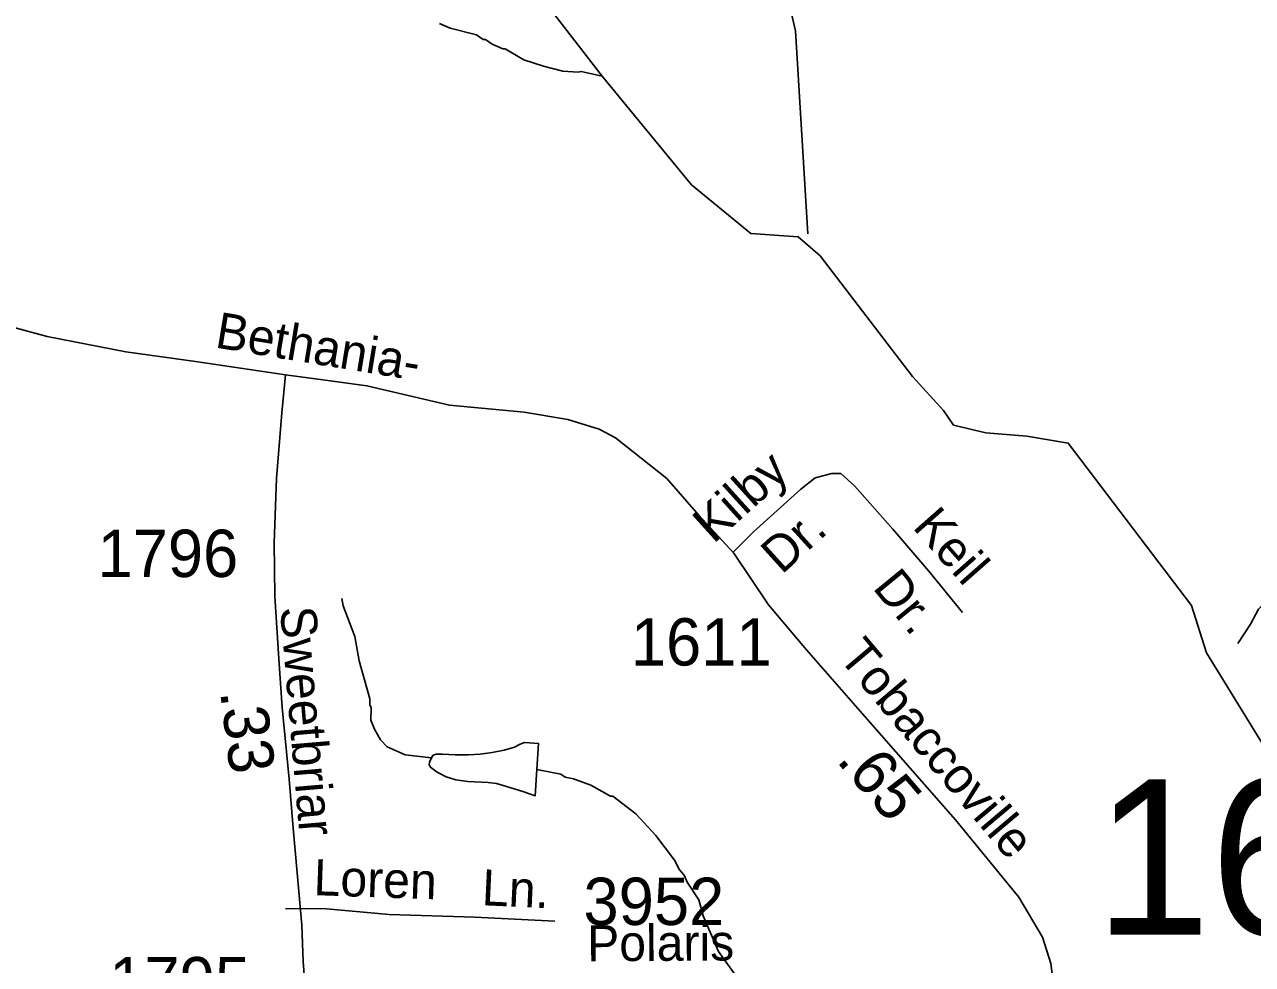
# Model space of a CAD drawing. Extents: x 1547597 to 1699558, y 810033 to 920809.
# Drawn here: x 1603201 to 1606444, y 891918 to 894400 of the extents above; entities that cross this region are included whole.
import ezdxf

# ---------------------------------------------------------------- set-up
doc = ezdxf.new("R2010")
doc.units = 0
for name, color, linetype in [('Exist Hydrographic Creek Single Shore', 7, 'Continuous'), ('Exist Hydrographic Misc Water Feature', 7, 'Continuous'), ('Exist Road Non-System Type 51', 7, 'Continuous'), ('Exist Road Non-System Type 51 Label', 7, 'Continuous'), ('Exist Road Secondary Mileage Hundredths English Label', 7, 'Continuous'), ('Exist Road Secondary Structure Standard Bridge Number Label', 7, 'Continuous'), ('Exist Road Secondary Type 51 Attributed', 7, 'Continuous'), ('Exist Road Secondary Type 51 Label', 7, 'Continuous'), ('Exist Road Secondary Type 51 Number Label', 7, 'Continuous')]:
    doc.layers.add(name, color=color, linetype=linetype)

msp = doc.modelspace()

# ---------------------------------------------------------------- linework, layer by layer
at = {"layer": 'Exist Hydrographic Creek Single Shore'}
for points in [[(1605244.7, 893839.5), (1605119.7, 893848.6), (1604962.6, 893976.5), (1604726.9, 894263.2), (1604298.7, 894817.4), (1604128.7, 895178.6), (1604104.7, 895264.4), (1604115.7, 895454.6), (1604184.7, 895646.9), (1604247.6, 895954.2), (1604234.7, 896269.6), (1604070.2, 896774.5), (1604042.1, 896874.1), (1604039.5, 896935.5), (1603945.1, 897190.9), (1603955.3, 897642), (1603723.6, 897944.4), (1603725.5, 898352.7), (1603440.6, 898672.3)], [(1605270.2, 893847.4), (1605237.3, 894382.9), (1605198.4, 894550), (1605173.2, 894672.5), (1605388.6, 895167.1), (1605452.7, 895361.5), (1605452.7, 895835.7), (1605448.8, 896082.5), (1605472.1, 896296.3), (1605621.7, 896533.6), (1605798.6, 896667.8), (1605897.2, 896813.3), (1606727.7, 896937.9), (1607429.7, 896978.4), (1607745.7, 897005.9)], [(1606477.4, 892489.8), (1606322.7, 892740.9), (1606282.7, 892866.5), (1605957.6, 893294.7), (1605848.1, 893313.3), (1605740.1, 893321.9), (1605654.7, 893342), (1605628.1, 893380.7), (1605546.1, 893471), (1605302.7, 893789.1), (1605244.7, 893839.5)]]:
    msp.add_lwpolyline(points, dxfattribs=at)
at = {"layer": 'Exist Hydrographic Misc Water Feature'}
for points in [[(1604297.4, 894402.4), (1604325.1, 894389.9), (1604394.9, 894372.8), (1604412.7, 894360.5), (1604418.6, 894360.4), (1604436.5, 894348.1), (1604464.3, 894335.6), (1604470.2, 894335.5), (1604519.7, 894306.7), (1604571.4, 894289.9), (1604623.2, 894276.9), (1604663.2, 894274.3), (1604671.2, 894276.1), (1604726.9, 894263.2)], [(1606771.4, 893314.2), (1606681.9, 893258.3), (1606665.7, 893244.6), (1606604.4, 893157.7), (1606583.6, 893110), (1606565.1, 893078.3), (1606550.3, 893022.5), (1606531.5, 892974.9), (1606519.1, 892951.1), (1606490.5, 892911.6), (1606467.7, 892863.9), (1606459.6, 892856.1), (1606439, 892816.5), (1606405.8, 892765.4)], [(1604039.2, 892884.9), (1604042.9, 892864.8), (1604073.6, 892784.4), (1604084.6, 892720.2), (1604112.9, 892619.7), (1604112.7, 892603.7), (1604116.6, 892595.6), (1604116.1, 892563.6), (1604125.6, 892539.4), (1604141.2, 892511.2), (1604158.8, 892492.9), (1604206.5, 892472.1), (1604276.3, 892463.7)], [(1604276.3, 892463.7), (1604279.5, 892470.1), (1604287.4, 892473.9), (1604304.7, 892473.2), (1604338.8, 892471.4), (1604373.8, 892471.9), (1604404.5, 892473.4), (1604436.6, 892478), (1604467.9, 892484.5), (1604495, 892492.1), (1604510.5, 892499.8), (1604521.4, 892504.1), (1604558.4, 892502.1), (1604554.1, 892432.9)], [(1604554.1, 892432.9), (1604549.9, 892363.9), (1604516.9, 892375.2), (1604474.1, 892388.6), (1604447.5, 892395.9), (1604425.8, 892399.1), (1604372, 892401.7), (1604340, 892406), (1604314.4, 892413.8), (1604290.8, 892426.4), (1604273.7, 892439.1), (1604269.8, 892445.5), (1604270.9, 892452.4), (1604276.3, 892463.7)], [(1604554.1, 892432.9), (1604617.5, 892421.2), (1604629.4, 892413), (1604651.3, 892408.6), (1604697, 892391.9), (1604748.6, 892363), (1604754.5, 892362.9), (1604815.7, 892315.8), (1604868.8, 892258.9), (1604917.7, 892194.1), (1604931.3, 892167.9), (1604943.1, 892153.7), (1604950.8, 892135.6), (1604982, 892089), (1604993.4, 892046.9), (1605033.8, 891952.2), (1605080.8, 891887.5)]]:
    msp.add_lwpolyline(points, dxfattribs=at)
at = {"layer": 'Exist Road Non-System Type 51'}
for points in [[(1605072.8, 893006.5), (1605126.1, 893060.3), (1605251, 893173.2), (1605289.3, 893203), (1605333.3, 893214.6), (1605357.3, 893214.5), (1605392.9, 893182.1), (1605494, 893067.4), (1605589, 892956.6), (1605678.1, 892847.9)], [(1603890.8, 892065), (1603988.8, 892066.2), (1604164.6, 892050.6), (1604390.4, 892042.8), (1604602.1, 892033.1)]]:
    msp.add_lwpolyline(points, dxfattribs=at)
at = {"layer": 'Exist Road Secondary Type 51 Attributed'}
for points in [[(1601592.6, 894949.2), (1601599.1, 894931.4), (1601637.8, 894779.1), (1601719.1, 894642.9), (1601756.5, 894579.8), (1601799.9, 894523.3), (1601851.2, 894461.5), (1601941.9, 894376.7), (1602014.1, 894315.6), (1602183.4, 894193.4), (1602401.2, 894042.2), (1602557, 893935.1), (1602708.4, 893831.3), (1602802.4, 893774.1), (1602893.4, 893726.8), (1602995.3, 893670.9), (1603074.2, 893636.8), (1603170.4, 893600.6), (1603261.1, 893576.3), (1603469.1, 893536.2), (1603652.8, 893509.9), (1603890.7, 893475.1)], [(1603952, 891727.4), (1603937.2, 891925.8), (1603933.3, 892021.8), (1603921.6, 892160.1), (1603910.4, 892278.4), (1603900.2, 892407.2), (1603881.5, 892596.5), (1603872.6, 892725.3), (1603862.1, 892890.9), (1603860.4, 893031.5), (1603866.7, 893201.1), (1603881.1, 893374.6), (1603890.7, 893475.1)], [(1603890.7, 893475.1), (1603988.6, 893462), (1604105.6, 893446.2), (1604323.7, 893394.8), (1604520.3, 893376.4), (1604636, 893357.4), (1604718.5, 893331.6), (1604761.5, 893308.4), (1604897.6, 893201.3), (1604981, 893105.6), (1605074.6, 893003.8), (1605166.2, 892867.4), (1605266.4, 892748.6), (1605426.7, 892566.4), (1605659.8, 892300.3), (1605827.4, 892096.2), (1605889.3, 891990.5), (1605911.2, 891921.2), (1605922.1, 891837.4), (1605925.7, 891760.8), (1605918.5, 891669.7), (1605907.5, 891585.9), (1605882, 891458.3), (1605824.9, 891233.7)]]:
    msp.add_lwpolyline(points, dxfattribs=at)

# ---------------------------------------------------------------- texts
at = {"layer": 'Exist Road Non-System Type 51 Label'}
for s, rotation, p in [('Kilby', 42.1041, (1605020.5, 893027.2)), ('Keil', 311.3976, (1605543.9, 893072.2)), ('Dr.', 42.1041, (1605200.6, 892946.1)), ('Dr.', 309.3312, (1605438.8, 892912.4)), ('Loren', 358.0242, (1603963.6, 892101.5)), ('Ln.', 357.3756, (1604407.6, 892074.9))]:
    msp.add_text(s, height=95, rotation=rotation, dxfattribs=at).set_placement(p)
at = {"layer": 'Exist Road Secondary Mileage Hundredths English Label'}
for s, rotation, p in [('.33', 277.0454, (1603717.6, 892638.5)), ('.65', 310.6923, (1605342.8, 892456.1))]:
    msp.add_text(s, height=120, rotation=rotation, dxfattribs=at).set_placement(p)
at = {"layer": 'Exist Road Secondary Structure Standard Bridge Number Label'}
msp.add_text('16', height=410.1, dxfattribs=at).set_placement((1606028.2, 891996.9))
at = {"layer": 'Exist Road Secondary Type 51 Label'}
for s, rotation, p in [('Bethania-', 350.634, (1603701.7, 893547.6)), ('Sweetbriar', 274.8826, (1603875.8, 892860.1)), ('Tobaccoville', 310.1471, (1605347.7, 892729)), ('Polaris', 0.3353, (1604687.3, 891926.8))]:
    msp.add_text(s, height=95, rotation=rotation, dxfattribs=at).set_placement(p)
at = {"layer": 'Exist Road Secondary Type 51 Number Label'}
for s, p in [('1796', (1603393.8, 892941.2)), ('1611', (1604802.3, 892707.6)), ('3952', (1604677.3, 892022.5)), ('1795', (1603425, 891813.1))]:
    msp.add_text(s, height=125, dxfattribs=at).set_placement(p)

doc.saveas('drawing.dxf')
